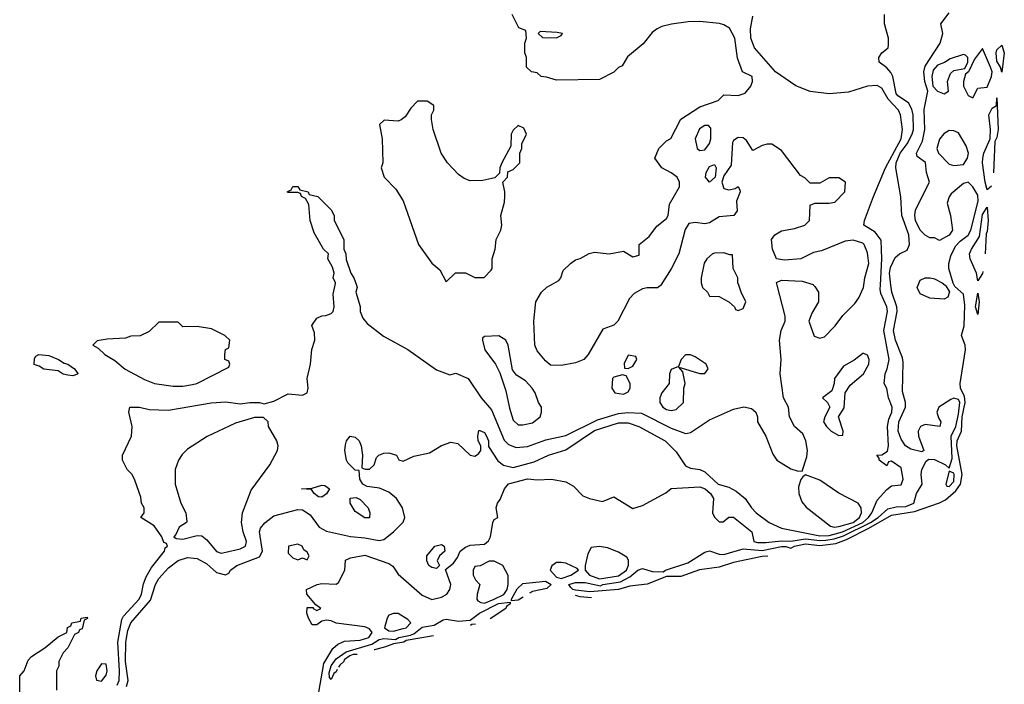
# Model space of a CAD drawing. Header units: inches. Extents: x 2348341 to 2479810, y 460419 to 613669.
# Tile 685 of 721: x 2461369 to 2465481, y 568334 to 571108. Entities that reach past the tile are written whole.
import ezdxf

# ---------------------------------------------------------------- set-up
doc = ezdxf.new("R2010")
doc.units = ezdxf.units.IN
doc.header["$MEASUREMENT"] = 0
doc.layers.add('C4566', color=7, linetype='Continuous')
doc.layers.add('C4567', color=7, linetype='Continuous')

msp = doc.modelspace()

# ---------------------------------------------------------------- linework, layer by layer
at = {"layer": 'C4566', "color": 2}
for points, elevation in [([(2461776.4, 568330), (2461784.5, 568350), (2461786.2, 568390), (2461778.9, 568510), (2461794.7, 568605.3), (2461801.8, 568618.2), (2461868.3, 568690), (2461878, 568710), (2461885.9, 568754.1), (2461897, 568783), (2461918.7, 568821.3), (2461974, 568890), (2461976.4, 568903.6), (2461986, 568910), (2461982, 568922), (2461970, 568926), (2461962, 568950), (2461930, 568995.3), (2461875.3, 569030), (2461888, 569050), (2461888, 569070), (2461878, 569090), (2461874.6, 569114.6), (2461850, 569186), (2461838, 569210), (2461818, 569230), (2461798, 569270), (2461798, 569290), (2461835.3, 569370), (2461839, 569410), (2461824, 569470), (2461828.7, 569491.3), (2461869, 569491), (2461910, 569481), (2461990, 569478.8), (2462168.5, 569508.5), (2462230, 569512.4), (2462290, 569504), (2462330, 569510.5), (2462370, 569510.6), (2462390, 569504.7), (2462430, 569516), (2462490, 569546.8), (2462550, 569541), (2462569, 569551), (2462574, 569570), (2462569.2, 569610), (2462582.7, 569670), (2462589.3, 569730.7), (2462602, 569770), (2462600.4, 569800.4), (2462588.4, 569831.6), (2462610, 569862), (2462630, 569872), (2462647.3, 569872.7), (2462670, 569882), (2462678, 569890), (2462682, 569910), (2462678, 569962), (2462685.9, 570000)], 34), ([(2461814.9, 568325.1), (2461821.8, 568350), (2461810.8, 568430), (2461811.8, 568510), (2461820.9, 568559.1), (2461833.5, 568590), (2461914.8, 568685.2), (2461935.8, 568750), (2461950, 568775.8), (2461990, 568820.4), (2462030, 568850.3), (2462070, 568863), (2462110, 568858.8), (2462150, 568836.3), (2462190, 568800.7), (2462228.9, 568791.1), (2462242, 568798), (2462248.7, 568810), (2462275.3, 568830), (2462370, 568866.7), (2462382.6, 568890), (2462369.6, 568970), (2462374.5, 568985.5), (2462391.9, 569008.1), (2462430, 569037.3), (2462530, 569064), (2462550, 569062.8), (2462582, 569042), (2462619.1, 568990), (2462650, 568973), (2462750, 568950.7), (2462810, 568945.5), (2462870, 568934), (2462890, 568938.8), (2462930, 568970.7), (2462970, 569011.3), (2462977, 569030), (2462967.3, 569070), (2462942.7, 569110), (2462910, 569136), (2462872, 569152), (2462819.3, 569159.3), (2462802, 569170), (2462788.7, 569190), (2462786, 569226), (2462770, 569228), (2462739, 569259), (2462734, 569270), (2462726.6, 569310), (2462730, 569334), (2462734, 569350), (2462748.7, 569370), (2462770, 569366), (2462786, 569350), (2462794.8, 569330), (2462801, 569290), (2462798, 569238), (2462811.6, 569231.6), (2462830, 569231.3), (2462848.7, 569250), (2462859.3, 569280.7), (2462868.7, 569290), (2462890, 569299.1), (2462910, 569300.7), (2462942, 569290), (2462951.6, 569271.6), (2462970, 569266), (2463014.2, 569285.8), (2463080.1, 569299.9), (2463129.7, 569330.3), (2463170, 569344), (2463199.1, 569339.1), (2463250, 569291), (2463270, 569286.8), (2463284.7, 569295.3), (2463295.3, 569310), (2463295.3, 569330), (2463284, 569350), (2463282, 569370), (2463286, 569394), (2463290, 569394), (2463310, 569384.7), (2463318.8, 569370), (2463326, 569350), (2463326, 569326), (2463366.3, 569266.3), (2463390, 569248.4), (2463430, 569238.7), (2463516.8, 569263.2), (2463577.2, 569290), (2463650, 569312.9), (2463770, 569394), (2463870, 569424.7), (2463910, 569425.7), (2463954.8, 569410), (2464064, 569350), (2464110, 569304.9), (2464150, 569246), (2464170, 569236), (2464210, 569231), (2464230, 569220.7), (2464285.5, 569170), (2464330, 569156.4), (2464360.7, 569140.7), (2464398.8, 569110), (2464424.9, 569070), (2464444, 569050), (2464498.8, 569010), (2464550, 568985.5), (2464710, 568954), (2464750, 568955.3), (2464804.7, 568970), (2464890.6, 569010), (2464913.5, 569030), (2464927.8, 569050), (2464950, 569102), (2464990, 569147.3), (2465010, 569162), (2465050, 569166), (2465059, 569190), (2465050, 569238), (2465010, 569266), (2464998, 569262), (2464990, 569246), (2464958, 569270), (2464958, 569278), (2464948, 569290), (2464970, 569291.3), (2464993.6, 569306.4), (2464997, 569330), (2464993.1, 569410), (2464998.9, 569441.1), (2465011.1, 569470), (2465012.8, 569490), (2464997, 569530), (2464990, 569568), (2464979, 569590), (2464983.7, 569630), (2464992.3, 569650), (2464999.6, 569690), (2464977.2, 569810), (2464992.8, 569890), (2464990.8, 569910), (2464965.7, 569965.7), (2464962.6, 569982.6), (2464963.6, 570000)], 30), ([(2462612, 568270), (2462638.9, 568421.1), (2462677.1, 568482.9), (2462698, 568502), (2462725.6, 568514.4), (2462790, 568518.6), (2462827.3, 568530), (2462840.7, 568550), (2462830, 568566), (2462810, 568574.5), (2462690, 568588.7), (2462670, 568599), (2462650, 568602), (2462630, 568598), (2462610, 568582), (2462590, 568582), (2462575.3, 568610), (2462568.4, 568631.6), (2462570, 568654), (2462594, 568654), (2462594, 568650), (2462610, 568642), (2462626, 568650), (2462606, 568666), (2462568, 568710), (2462566, 568730), (2462610.9, 568750.9), (2462630, 568754.8), (2462690, 568752), (2462700.4, 568759.6), (2462726, 568810), (2462730, 568852), (2462750, 568862), (2462810, 568872.7), (2462910, 568838.4), (2462926.9, 568826.9), (2462950, 568794), (2463050, 568706.4), (2463090, 568688), (2463130, 568697.3), (2463153.2, 568710), (2463165.2, 568730), (2463169.2, 568750), (2463147.3, 568812.7), (2463180.2, 568839.8), (2463197.2, 568862.8), (2463208.7, 568890), (2463230, 568906.8), (2463250, 568915.5), (2463310, 568918.8), (2463327.2, 568932.8), (2463335.1, 568950), (2463345.2, 569010), (2463350, 569022), (2463366, 569030), (2463359, 569070), (2463364, 569090), (2463375.1, 569104.9), (2463393.2, 569150), (2463409.6, 569170.3), (2463490, 569192.2), (2463530, 569188), (2463590, 569190.4), (2463650, 569179.3), (2463681.7, 569161.7), (2463721.3, 569121.3), (2463749, 569109), (2463803.2, 569096.8), (2463850, 569116), (2463930, 569068), (2463970, 569080.4), (2464066.8, 569133.2), (2464090, 569150.6), (2464210, 569158.3), (2464232.2, 569150), (2464254, 569130), (2464267, 569110), (2464262.8, 569050), (2464270, 569032), (2464290, 569012), (2464307.3, 569012.7), (2464330, 569032), (2464350, 569031), (2464426, 568970), (2464434.8, 568930), (2464450, 568925.5), (2464485.3, 568925.3), (2464550, 568932.5), (2464590, 568931.7), (2464650, 568941), (2464710, 568933.7), (2464735.2, 568935.2), (2464770, 568940.7), (2464810, 568954), (2464921.8, 569010), (2464953.6, 569030), (2464994.2, 569065.8), (2465030, 569075.2), (2465070, 569076), (2465103.7, 569090), (2465114.5, 569130), (2465137.6, 569170), (2465133.3, 569210), (2465136.3, 569230), (2465154, 569266), (2465166.3, 569273.7), (2465190, 569272), (2465236, 569250), (2465250, 569236), (2465263.9, 569276.1), (2465259.7, 569370), (2465278.4, 569410), (2465290, 569462), (2465294.6, 569510), (2465290, 569523), (2465270, 569527.7), (2465257.2, 569522.8), (2465207, 569490), (2465199.5, 569470), (2465205.7, 569445.7), (2465216.4, 569430), (2465211.3, 569410), (2465150, 569418.7), (2465130.4, 569409.6), (2465121.6, 569390), (2465122.4, 569370), (2465144.7, 569310), (2465135.9, 569304.1), (2465090, 569315.1), (2465068.9, 569328.9), (2465050, 569357.2), (2465038, 569390), (2465041, 569430), (2465068.3, 569490), (2465068.3, 569510), (2465056.4, 569556.4), (2465058.8, 569678.8), (2465056.3, 569696.3), (2465026.4, 569770), (2465017.6, 569810), (2465033.7, 569890), (2465032.8, 569910), (2465011.3, 569970), (2465007.4, 570000)], 26), ([(2462774.7, 570000), (2462778, 569990), (2462772, 569970), (2462790.9, 569910.9), (2462791.3, 569890), (2462802, 569862), (2462819.8, 569839.8), (2462887.5, 569787.5), (2462990, 569731), (2463110, 569646), (2463165.4, 569625.4), (2463190, 569632), (2463242, 569610), (2463296, 569530), (2463339.6, 569479.6), (2463392.6, 569352.6), (2463410, 569334.4), (2463441.7, 569321.7), (2463490, 569326.4), (2463566.2, 569353.8), (2463650, 569373.1), (2463781.5, 569438.5), (2463870, 569464.7), (2463909.1, 569469.1), (2463965.4, 569465.4), (2464090, 569403.1), (2464150, 569381), (2464158, 569382), (2464170, 569384.7), (2464250, 569438), (2464350, 569483), (2464392.7, 569492.7), (2464425.2, 569485.2), (2464442.8, 569470), (2464450.7, 569450), (2464450.7, 569430), (2464484.9, 569370), (2464514.2, 569294.2), (2464530.7, 569270), (2464590, 569233.4), (2464615.3, 569224.7), (2464636.4, 569223.6), (2464656.5, 569283.5), (2464659.3, 569310), (2464652.7, 569350), (2464638.9, 569378.9), (2464605.2, 569410), (2464584, 569450), (2464579, 569490), (2464559.3, 569530), (2464544.5, 569630), (2464549.4, 569690), (2464542.7, 569770), (2464549.5, 569810.5), (2464565.2, 569850), (2464565.2, 569870), (2464532.2, 570000)], 34), ([(2464045.9, 570000), (2464043.6, 569996.4), (2464032, 569988), (2463990, 569989.2), (2463970, 569985.2), (2463934.8, 569965.2), (2463916, 569944), (2463866.8, 569850), (2463850, 569833.2), (2463803.9, 569816.1), (2463742.8, 569710), (2463724.7, 569690), (2463690, 569676), (2463630, 569665.2), (2463586.3, 569666.3), (2463564.1, 569684.1), (2463530, 569725.2), (2463519.5, 569750), (2463516, 569850), (2463524, 569930), (2463548.7, 569970), (2463570, 569991.3), (2463585.3, 570000)], 34), ([(2464493.4, 568868.5), (2464470, 568868.2), (2464350, 568841.9), (2464290, 568823.2), (2464208.2, 568811.8), (2464130, 568784.7), (2464070, 568783.9), (2463990, 568752.2), (2463916.5, 568743.5), (2463870, 568729.9), (2463750, 568719.9), (2463690, 568727), (2463678.4, 568730), (2463670, 568738.4), (2463662, 568750), (2463690, 568759), (2463730, 568759), (2463795.1, 568744.9), (2463804, 568750), (2463878.3, 568761.7), (2463917.4, 568782.7), (2463950, 568810.3), (2463970, 568818), (2464010, 568805.4), (2464056.6, 568803.4), (2464066, 568810), (2464159.3, 568840.7), (2464230, 568884.9), (2464250, 568890.5), (2464290, 568877.6), (2464310, 568876.5), (2464390, 568899.7), (2464470, 568892.2), (2464550, 568908.9), (2464568.7, 568908.7), (2464590, 568901.6), (2464605.2, 568910), (2464650, 568920.7), (2464710, 568914.1), (2464777.8, 568922.2), (2464821.4, 568938.6), (2464914.8, 568985.2), (2465010, 569040.1), (2465105.3, 569054.7), (2465210, 569091.6), (2465235.6, 569104.4), (2465279.1, 569140.9), (2465298.6, 569170), (2465305.4, 569210), (2465282.4, 569330), (2465284.6, 569350), (2465301.9, 569390), (2465305.6, 569450), (2465317.7, 569510), (2465315, 569535), (2465297.6, 569570), (2465296.4, 569590), (2465318.7, 569730), (2465317.7, 569750), (2465302, 569790), (2465313.8, 569830), (2465316.4, 569916.4), (2465310, 569962), (2465274, 569994), (2465271.4, 570000)], 22), ([(2464217.9, 570000), (2464221, 569990), (2464242, 569970), (2464250, 569954), (2464290, 569952), (2464310, 569942), (2464330.9, 569930.9), (2464354, 569910), (2464358, 569898), (2464370, 569894), (2464390, 569902), (2464402, 569930), (2464382, 569970), (2464372, 570000)], 38), ([(2464684, 570000), (2464690, 569994), (2464704.7, 569970), (2464704.7, 569930), (2464676.9, 569883.1), (2464664.7, 569850), (2464686.4, 569786.4), (2464710, 569778), (2464730, 569784.7), (2464774, 569830), (2464806.8, 569873.2), (2464857.2, 569922.8), (2464873.3, 569946.7), (2464892.3, 569990), (2464893.7, 570000)], 34), ([(2465233.3, 570000), (2465236.9, 569996.9), (2465252, 569972), (2465244.7, 569950), (2465230, 569941.2), (2465170, 569945.6), (2465130, 569963.7), (2465117, 569990), (2465121.2, 570000)], 22), ([(2463422.7, 568682.7), (2463423, 568690), (2463447, 568733), (2463470, 568754.7), (2463565.2, 568765.2), (2463587.8, 568750), (2463570, 568733.3), (2463510, 568722), (2463497.5, 568714.2)], 22), ([(2463471.9, 568698.3), (2463450, 568684.7), (2463422.7, 568682.7)], 22), ([(2463756.6, 568695.5), (2463710, 568699.3), (2463689.8, 568704.7)], 26), ([(2462670, 568354.5), (2462663.1, 568363.1), (2462661.4, 568381.4), (2462668.9, 568411.1), (2462690, 568440.2), (2462732.7, 568470), (2462838.8, 568501.2), (2462870, 568521.5), (2462890, 568525.6), (2462938.3, 568521.7), (2462952.7, 568530), (2463000.6, 568539.4), (2463014.7, 568545.2), (2463050, 568572.7), (2463099.6, 568580.4), (2463136.8, 568603.2), (2463150, 568606.4), (2463201.8, 568598.2), (2463250, 568602.4), (2463288.6, 568631.4), (2463368.6, 568671.4), (2463416.7, 568676.7), (2463417.1, 568670), (2463401.6, 568658.4), (2463398.9, 568650), (2463333, 568607.7)], 22), ([(2461369.2, 568250), (2461368.7, 568370), (2461388, 568390), (2461404.7, 568435.3), (2461418, 568450), (2461473.6, 568486.4), (2461530, 568532), (2461566, 568550), (2461568.4, 568571.6), (2461582, 568578), (2461586, 568590), (2461622, 568598), (2461626, 568610), (2461650, 568614), (2461651.6, 568608.4), (2461638, 568602), (2461630, 568566), (2461618, 568562), (2461614, 568550), (2461598, 568542), (2461570, 568486), (2461550, 568466), (2461532, 568430), (2461532, 568410), (2461522, 568390), (2461522, 568310)], 34), ([(2463272.9, 568585.4), (2463256.9, 568583.1), (2463251.9, 568579.5)], 22), ([(2463096.4, 568536.1), (2462982.5, 568517.5), (2462973.4, 568510), (2462930, 568503.7), (2462897.1, 568490), (2462850, 568478.7), (2462849.7, 568478.5)], 22), ([(2462778.8, 568458.8), (2462761.8, 568458.2), (2462747.5, 568452.5), (2462723.2, 568436.8), (2462721.8, 568430), (2462705.4, 568414.6), (2462700.2, 568405.2)], 22), ([(2462695.2, 568395.8), (2462690, 568386.2), (2462680.8, 568379.2), (2462670, 568354.5)], 22)]:
    msp.add_lwpolyline(points, dxfattribs=dict(at, elevation=elevation))
for points, elevation in [([(2465370, 569878), (2465360.5, 569910), (2465370, 569966), (2465375.8, 569930)], 18), ([(2462030, 569846), (2461950, 569846), (2461910, 569806), (2461871.6, 569788.4), (2461832.7, 569787.3), (2461810, 569778), (2461734.6, 569774.6), (2461692.7, 569767.3), (2461674, 569750), (2461696.9, 569736.9), (2461724.7, 569710), (2461765.5, 569685.5), (2461808.6, 569648.6), (2461890, 569605.5), (2461932, 569590), (2462010, 569578), (2462050, 569578), (2462090, 569584.9), (2462108, 569590), (2462242, 569658), (2462246, 569670), (2462242, 569682), (2462226, 569690), (2462226, 569710), (2462228.4, 569731.6), (2462242, 569738), (2462246, 569770), (2462226, 569790), (2462170, 569818), (2462110, 569828), (2462050, 569826)], 38), ([(2463370, 569789), (2463310, 569786), (2463302, 569778), (2463302, 569770), (2463311.3, 569730), (2463356, 569670), (2463373.7, 569633.7), (2463399, 569559), (2463414, 569486), (2463430, 569436), (2463450, 569417.3), (2463470, 569417.1), (2463510, 569426), (2463542, 569450), (2463548.7, 569470), (2463548.7, 569490), (2463535.3, 569510), (2463521.2, 569550), (2463509.2, 569570), (2463481.2, 569601.2), (2463443.6, 569623.6), (2463426.6, 569646.6), (2463409.3, 569749.3), (2463399, 569770)], 38), ([(2461590, 569622), (2461570, 569624), (2461550, 569629), (2461530, 569642), (2461469.2, 569649.2), (2461450, 569662), (2461428.7, 569668.7), (2461430, 569694), (2461436.4, 569703.6), (2461449.3, 569710.7), (2461490, 569706.8), (2461531.3, 569690), (2461554, 569674), (2461570, 569670.7), (2461598, 569650), (2461610.9, 569630.9), (2461610, 569628)], 34), ([(2463910, 569708), (2463892.7, 569672.7), (2463894, 569654), (2463910, 569652), (2463930, 569662), (2463946, 569690), (2463942, 569702)], 38), ([(2464170, 569709), (2464150, 569708.7), (2464131.3, 569690), (2464119.6, 569660.4), (2464090, 569648), (2464082.8, 569630), (2464081, 569590), (2464051, 569550), (2464042.8, 569530), (2464042, 569510), (2464054.8, 569490), (2464070, 569480.5), (2464090, 569476.3), (2464110, 569480.7), (2464141.2, 569510), (2464142, 569570), (2464148.7, 569590), (2464138, 569638), (2464122, 569658), (2464210, 569631), (2464230, 569631.3), (2464244, 569650), (2464235.3, 569670), (2464190, 569701.2)], 38), ([(2464890, 569715.3), (2464853.4, 569686.6), (2464810, 569662), (2464771.3, 569610), (2464771, 569589), (2464761, 569559), (2464722, 569530), (2464742, 569510), (2464752, 569490), (2464731.3, 569450), (2464726, 569430), (2464738, 569410), (2464758, 569390), (2464790, 569372), (2464806, 569374), (2464808, 569390), (2464788, 569450), (2464812.7, 569487.3), (2464816, 569550), (2464837.5, 569582.5), (2464892.3, 569630), (2464914.5, 569670), (2464916, 569690), (2464910, 569708), (2464894.6, 569714.6)], 34), ([(2463886, 569626), (2463850, 569615.3), (2463844.7, 569610), (2463842, 569570), (2463854, 569550), (2463890, 569544.7), (2463910, 569554), (2463918, 569570), (2463918, 569590), (2463902, 569622)], 38), ([(2462350, 569448), (2462270, 569424), (2462151.1, 569368.9), (2462070, 569315.3), (2462047.1, 569292.9), (2462031.3, 569270), (2462018, 569230), (2462018, 569170), (2462041, 569090), (2462062.8, 569050), (2462066.4, 569013.6), (2462066, 569010), (2462034.8, 568990), (2462021, 568959), (2462012, 568950), (2462022.8, 568942.8), (2462050, 568939.3), (2462110, 568955.5), (2462130, 568953.4), (2462150, 568937.3), (2462190, 568887.7), (2462210, 568882), (2462230, 568886), (2462290, 568899.3), (2462312.3, 568910), (2462315.6, 568930), (2462301.6, 568970), (2462295.4, 569010), (2462299.7, 569050), (2462336.1, 569143.9), (2462413.6, 569250), (2462445.2, 569310), (2462448.7, 569330), (2462442, 569350), (2462408, 569410), (2462406, 569430), (2462387.3, 569447.3)], 34), ([(2464650, 569208), (2464639.6, 569200.4), (2464631, 569189), (2464622, 569158), (2464622.4, 569130), (2464635.8, 569095.8), (2464653.3, 569073.3), (2464754.4, 568994.4), (2464770, 568990.3), (2464790, 568992.4), (2464850, 569009.6), (2464875.8, 569030), (2464884.4, 569050), (2464883.6, 569070), (2464870, 569089.4), (2464790, 569132.3), (2464710, 569186.6)], 34), ([(2465250, 569224), (2465236.3, 569170), (2465240.9, 569160.9), (2465250, 569159.3), (2465270, 569181), (2465272, 569210), (2465270, 569215.1)], 26), ([(2462630, 569115.3), (2462616.4, 569116.4), (2462598, 569130), (2462587.3, 569147.3), (2462546, 569150), (2462590, 569152), (2462630, 569164.7), (2462643.6, 569163.6), (2462662, 569150), (2462650, 569128.7)], 30), ([(2462810, 569028.7), (2462770, 569055.3), (2462749, 569090), (2462748.9, 569111.1), (2462774.4, 569114.4), (2462790, 569104.7), (2462824.7, 569070), (2462831, 569050), (2462830, 569028.7)], 30), ([(2462530, 568919), (2462492, 568910), (2462490, 568882), (2462510, 568862), (2462530, 568854), (2462550, 568862), (2462570, 568854), (2462578, 568870), (2462570, 568886), (2462555.3, 568895.3), (2462548, 568910)], 30), ([(2463110, 568818), (2463090, 568822), (2463078, 568830), (2463069.3, 568849.3), (2463069.3, 568870), (2463102, 568910), (2463130, 568917.3), (2463141, 568910), (2463144.7, 568890), (2463122, 568870), (2463112, 568850), (2463122, 568830)], 26), ([(2463790, 568909.3), (2463755.3, 568904.7), (2463741.4, 568878.6), (2463730.8, 568830), (2463730.8, 568810), (2463748, 568790), (2463790, 568775), (2463870, 568786.5), (2463902.6, 568810), (2463911.5, 568831.5), (2463911.7, 568851.7), (2463904.5, 568864.5), (2463870, 568886), (2463823.2, 568903.2)], 26), ([(2463350, 568848), (2463330, 568848), (2463291.6, 568828.4), (2463270, 568826), (2463262, 568810), (2463262, 568790), (2463272, 568770), (2463290.9, 568750.9), (2463279.3, 568710), (2463278, 568690), (2463282.6, 568682.6), (2463294.9, 568674.9), (2463310, 568672.7), (2463350, 568689.4), (2463390.5, 568709.5), (2463404.2, 568730), (2463409.4, 568750), (2463408.7, 568788.7), (2463386, 568830)], 26), ([(2463630, 568842), (2463610, 568842), (2463591, 568829), (2463584.7, 568810), (2463610, 568781.1), (2463630, 568775.3), (2463670, 568789.3), (2463702, 568810), (2463697.2, 568817.2), (2463650, 568839)], 26), ([(2462950, 568629), (2462930, 568629), (2462910, 568622), (2462902.8, 568610), (2462893, 568570), (2462910, 568557.6), (2462930, 568555.6), (2462970, 568566.5), (2462982.7, 568570), (2463002.7, 568590), (2462990, 568605.2)], 26), ([(2461710, 568419), (2461691, 568390), (2461684.9, 568370), (2461690, 568352), (2461710, 568347.3), (2461730, 568372), (2461734.5, 568390), (2461730, 568418)], 38)]:
    msp.add_lwpolyline(points, close=True, dxfattribs=dict(at, elevation=elevation))
at = {"layer": 'C4567', "color": 2}
for points, elevation in [([(2463585.3, 570000), (2463620.2, 570019.8), (2463628.7, 570030), (2463639, 570061), (2463669.4, 570090.6), (2463690, 570106), (2463710, 570110.8), (2463747.6, 570132.4), (2463770, 570138), (2463830, 570130.7), (2463890, 570142), (2463930, 570118), (2463955.3, 570124.7), (2463955.3, 570170), (2463997.5, 570202.5), (2464030, 570246), (2464070, 570278), (2464077.2, 570290), (2464082, 570338), (2464124, 570410), (2464124, 570430), (2464114, 570450), (2464090, 570469), (2464050, 570489), (2464022, 570530), (2464038, 570570), (2464070, 570602), (2464088.4, 570611.6), (2464130, 570692), (2464210, 570744.7), (2464286, 570770), (2464310, 570794), (2464370, 570791), (2464399.3, 570800.7), (2464422, 570830), (2464428.7, 570850), (2464428, 570870), (2464388, 570890), (2464367.2, 570947.2), (2464355.6, 571030), (2464332.8, 571072.8), (2464310, 571086.6), (2464291.7, 571091.7), (2464210, 571099.5), (2464161.1, 571098.9), (2464090.5, 571089.5), (2464050, 571079.3), (2464030.5, 571069.5), (2464010, 571054), (2463972.5, 571007.5), (2463907.1, 570952.9), (2463884.7, 570915.3), (2463870, 570908), (2463850, 570888), (2463790, 570858), (2463610, 570855.3), (2463568.4, 570868.4), (2463546, 570870), (2463530, 570886), (2463506, 570890), (2463486, 570910), (2463486, 570950), (2463478, 570970), (2463478, 571010), (2463486, 571030), (2463482, 571062), (2463454, 571074), (2463425.2, 571130)], 34), ([(2464963.6, 570000), (2464969.7, 570109.8), (2464967, 570187), (2464941.5, 570221.5), (2464894, 570250), (2464897.2, 570270), (2464934.5, 570370), (2464984.4, 570490), (2465050.7, 570610), (2465055.6, 570650), (2465048, 570710), (2465038.9, 570730), (2464996.1, 570776.1), (2464970, 570822), (2464950, 570833.6), (2464910, 570829.7), (2464830, 570805.1), (2464750, 570798.9), (2464670, 570808.4), (2464610, 570831.3), (2464525.1, 570890), (2464437, 570990), (2464423, 571030), (2464420.7, 571070), (2464430, 571122)], 30), ([(2465007.4, 570000), (2465000.9, 570050), (2465005.9, 570074.1), (2465024.7, 570115.3), (2465042.7, 570130), (2465074.8, 570145.2), (2465084.7, 570170), (2465082, 570210), (2465052.8, 570290), (2465048.2, 570368.2), (2465027.8, 570490), (2465029.8, 570510), (2465046.2, 570550), (2465075, 570590), (2465096.8, 570630), (2465102, 570650), (2465099.8, 570710), (2465094.4, 570734.4), (2465080.8, 570760.8), (2465036.2, 570790), (2465030, 570799.3), (2465015.6, 570870), (2465006.9, 570886.9), (2464990, 570906.6), (2464959, 570930), (2464957.2, 570950), (2464969.2, 570970), (2464995.3, 570990), (2464997.2, 571002.8), (2464998, 571030), (2464980.9, 571090), (2464980.9, 571130)], 26), ([(2465271.4, 570000), (2465268, 570008), (2465248.7, 570070), (2465248.7, 570090), (2465258, 570122), (2465277.5, 570162.5), (2465296.6, 570183.4), (2465330, 570208.4), (2465341.3, 570230), (2465371.4, 570350), (2465370, 570376), (2465350, 570409.5), (2465330, 570429.2), (2465310, 570424), (2465259.1, 570380.9), (2465250, 570368.7), (2465242, 570342), (2465256.3, 570290), (2465264.7, 570230), (2465250, 570208), (2465210, 570186), (2465190, 570198), (2465170, 570198), (2465150, 570208), (2465130, 570229), (2465109.7, 570270), (2465107, 570290), (2465110, 570314), (2465169, 570430), (2465156, 570470), (2465152.1, 570512.1), (2465116.4, 570536.4), (2465114, 570550), (2465138.8, 570601.2), (2465149.7, 570650), (2465146.5, 570733.5), (2465162, 570810), (2465149, 570850), (2465145.2, 570890), (2465150, 570914), (2465213.2, 571010), (2465224, 571050), (2465215.3, 571090), (2465250, 571136)], 22), ([(2465410, 570397.2), (2465400.4, 570430), (2465389.7, 570510), (2465391.1, 570530), (2465395.1, 570550), (2465421.3, 570610), (2465423.5, 570650), (2465415.8, 570710), (2465430, 570739.1), (2465449, 570750), (2465450, 570782), (2465455.2, 570650), (2465450, 570616), (2465441.1, 570598.9), (2465435.7, 570468.9)], 18), ([(2464893.7, 570000), (2464898, 570030), (2464914.7, 570090), (2464910, 570135.3), (2464896.2, 570170), (2464890, 570175.1), (2464850, 570187), (2464816.3, 570183.7), (2464717.3, 570142.7), (2464684.5, 570135.5), (2464630.6, 570109.4), (2464563.6, 570103.6), (2464529.6, 570109.6), (2464512.7, 570150), (2464509.3, 570190), (2464522, 570210), (2464550, 570226.8), (2464604.1, 570235.9), (2464648, 570250), (2464668, 570270), (2464670, 570334), (2464690, 570342), (2464750, 570342), (2464773.6, 570346.4), (2464815.3, 570390), (2464818, 570430), (2464790, 570448), (2464750, 570448), (2464710, 570426), (2464670, 570426), (2464648.4, 570448.4), (2464630, 570458), (2464550, 570562), (2464510, 570588.7), (2464490, 570588.7), (2464470, 570582), (2464430, 570562), (2464404.2, 570604.2), (2464390, 570614.5), (2464370, 570616.3), (2464350, 570603.6), (2464345.4, 570594.6), (2464339.6, 570500.4), (2464310, 570455.6), (2464301.8, 570430), (2464310, 570403), (2464330, 570397.1), (2464357.2, 570402.8), (2464370, 570411.3), (2464376.9, 570396.9), (2464378, 570390), (2464362.8, 570350), (2464364.7, 570310), (2464352, 570290), (2464290, 570285.2), (2464250, 570259.3), (2464230, 570255.1), (2464190, 570260.9), (2464163.4, 570256.6), (2464147.5, 570232.5), (2464121, 570130), (2464090, 570068), (2464045.9, 570000)], 34), ([(2462685.9, 570000), (2462688, 570010), (2462678, 570030), (2462682, 570050), (2462674.6, 570074.6), (2462655.3, 570110), (2462658, 570130), (2462638, 570150), (2462598, 570218), (2462582, 570270), (2462576.4, 570336.4), (2462562, 570362), (2462546, 570370), (2462542, 570382), (2462530, 570386), (2462490, 570386), (2462486, 570390), (2462502, 570398), (2462510, 570412), (2462530, 570412), (2462538, 570398), (2462574, 570390), (2462578, 570378), (2462614, 570370), (2462670, 570314), (2462682, 570290), (2462682, 570270), (2462722, 570190), (2462722, 570150), (2462731.1, 570131.1), (2462732.7, 570107.3), (2462751.3, 570050), (2462764.7, 570030), (2462774.7, 570000)], 34), ([(2465427.5, 570412.3), (2465410, 570397.2)], 18), ([(2465370, 570018), (2465364.7, 570050), (2465338, 570110), (2465336, 570130), (2465343.5, 570150), (2465376.9, 570203.1), (2465390, 570294.8), (2465410, 570324.7), (2465413.6, 570270), (2465410, 570224), (2465405.5, 570214.5), (2465400.4, 570131.2)], 18), ([(2464372, 570000), (2464368.7, 570010), (2464368.7, 570030), (2464348.7, 570070), (2464346, 570126), (2464334, 570126), (2464310, 570135.3), (2464270, 570134), (2464262, 570130), (2464238, 570110), (2464227.9, 570092.1), (2464214.8, 570030), (2464214.8, 570010), (2464217.9, 570000)], 38), ([(2465391.1, 570056.6), (2465390, 570049), (2465370, 570018)], 18), ([(2464532.2, 570000), (2464529.5, 570010.5), (2464550, 570020.7), (2464636.8, 570016.8), (2464682, 570002), (2464684, 570000)], 34), ([(2465121.2, 570000), (2465130, 570021), (2465150, 570030.8), (2465170.7, 570030.7), (2465190, 570026.8), (2465222, 570010), (2465233.3, 570000)], 22)]:
    msp.add_lwpolyline(points, dxfattribs=dict(at, elevation=elevation))
for points, elevation in [([(2463542, 571058), (2463534, 571050), (2463552.7, 571032.7), (2463610, 571032), (2463630, 571042), (2463635.3, 571050), (2463613.8, 571053.8)], 34), ([(2465470, 570889.2), (2465465.6, 570910), (2465450, 570934), (2465446.3, 570970), (2465450, 570982), (2465470, 571001.3), (2465481, 570970)], 18), ([(2465310, 570962), (2465255.3, 570944.7), (2465231, 570929), (2465202, 570918), (2465183.6, 570896.4), (2465178, 570870), (2465182, 570830), (2465202, 570810), (2465230, 570798), (2465248, 570810), (2465244, 570850), (2465256.5, 570883.5), (2465270, 570896), (2465316.4, 570903.6), (2465328.7, 570930), (2465328, 570950), (2465319, 570959)], 22), ([(2465390, 570988), (2465356.9, 570943.1), (2465331.3, 570890), (2465319.6, 570880.4), (2465310.8, 570850), (2465311, 570830), (2465330, 570792), (2465350, 570782), (2465370, 570822), (2465410, 570825.5), (2465427.2, 570870), (2465429.7, 570890), (2465424, 570910)], 22), ([(2463070, 570768), (2463030, 570768), (2463002, 570738), (2462978, 570702), (2462962, 570690), (2462950, 570684), (2462891.6, 570688.4), (2462872, 570670), (2462882.8, 570610), (2462884.7, 570510), (2462878, 570490), (2462891.1, 570451.1), (2462939.8, 570399.8), (2462970, 570352), (2463034, 570170), (2463090, 570091.3), (2463123.6, 570063.6), (2463150, 570014), (2463188.4, 570051.6), (2463230, 570051), (2463270, 570031.3), (2463308.7, 570031.3), (2463338, 570062), (2463342, 570070), (2463342, 570110), (2463354, 570150), (2463359, 570190), (2463378, 570230), (2463382, 570250), (2463378, 570290), (2463393.6, 570346.4), (2463395.3, 570370), (2463395.3, 570390), (2463386, 570430), (2463406, 570450), (2463407.3, 570472.7), (2463430, 570482), (2463458, 570510), (2463458, 570550), (2463466, 570570), (2463466, 570590), (2463486, 570630), (2463474.6, 570654.6), (2463450, 570666), (2463430, 570646), (2463422, 570630), (2463419.6, 570580.4), (2463382, 570510), (2463374, 570490), (2463372.7, 570467.3), (2463352.7, 570447.3), (2463303.6, 570436.4), (2463250, 570435.3), (2463224.7, 570444.7), (2463202, 570462), (2463155.3, 570510), (2463129, 570550), (2463095.3, 570650), (2463088.4, 570691.6), (2463088, 570710), (2463098, 570730), (2463098, 570750)], 38), ([(2464230, 570666.6), (2464207.7, 570652.3), (2464190.5, 570610), (2464198.8, 570570), (2464210, 570562), (2464230, 570564.4), (2464250, 570590.7), (2464255.5, 570610), (2464255.4, 570655.4), (2464246, 570666)], 34), ([(2465250, 570645.2), (2465228.3, 570631.7), (2465210, 570608.7), (2465198.8, 570570), (2465206, 570550), (2465250, 570504.7), (2465270, 570498.8), (2465310, 570502.8), (2465326.6, 570530), (2465331.6, 570550), (2465321.5, 570581.5), (2465290, 570635.3), (2465270, 570644)], 22), ([(2464250, 570429.6), (2464233.6, 570450), (2464236.3, 570470), (2464250, 570495.5), (2464270, 570504), (2464277, 570490), (2464272.8, 570450)], 30)]:
    msp.add_lwpolyline(points, close=True, dxfattribs=dict(at, elevation=elevation))

doc.saveas('drawing.dxf')
